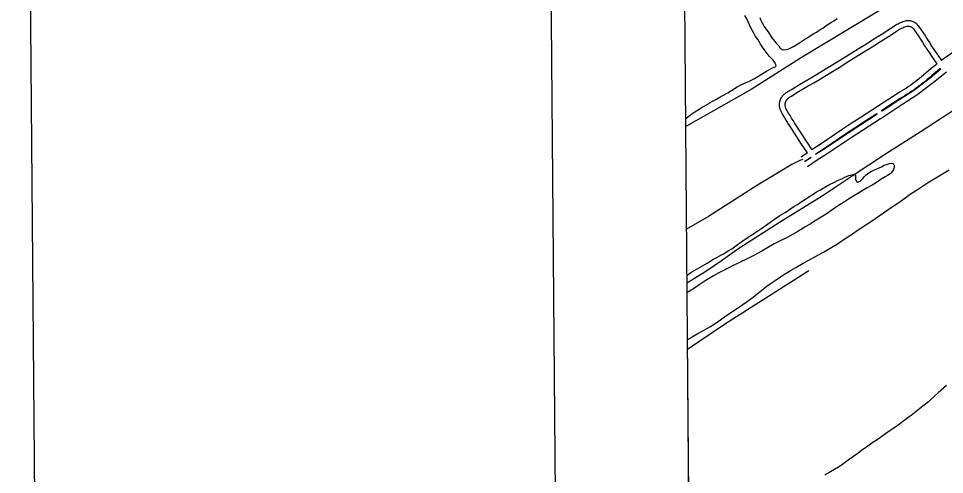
# Model space of a CAD drawing. Extents: x 3567028 to 3605064, y 510945 to 536587.
# Drawn here: x 3567612 to 3572503, y 525823 to 528228 of the extents above; entities that cross this region are included whole.
import ezdxf

# ---------------------------------------------------------------- set-up
doc = ezdxf.new("R2010")
doc.units = 0
for name, color, linetype in [('G-ANNO-NPLT', 7, 'Continuous'), ('V-ANNO-SYMB', 7, 'Continuous'), ('V-DTCH-CNTR', 7, 'Continuous'), ('V-GRID-FRAM', 7, 'Continuous'), ('V-ROAD-CNTR', 7, 'Continuous'), ('V-SITE-VEGE', 7, 'Continuous'), ('V-TOPO-SHOR', 7, 'Continuous')]:
    doc.layers.add(name, color=color, linetype=linetype)

msp = doc.modelspace()

# ---------------------------------------------------------------- linework, layer by layer
at = {"layer": 'G-ANNO-NPLT'}
msp.add_lwpolyline([(3567815.5, 511528.3), (3604480.9, 511837.7), (3604277, 536003.5), (3567611.7, 535694.2)], close=True, dxfattribs=at)
at = {"layer": 'V-ANNO-SYMB'}
msp.add_lwpolyline([(3570560.3, 512176.6), (3603642.3, 512455.7), (3603449, 535371.4), (3570367, 535092.3), (3570560.3, 512176.6)], dxfattribs=at)
at = {"layer": 'V-DTCH-CNTR'}
for points in [[(3571754.2, 527484.4), (3571738.8, 527477.9), (3571721.6, 527470.4), (3571696.3, 527457.5), (3571515.1, 527349.1), (3571255.9, 527183.5), (3571140.8, 527116.8)], [(3571145.8, 526484.4), (3571346.3, 526618.4), (3571785.8, 526898.8)]]:
    msp.add_lwpolyline(points, dxfattribs=at)
at = {"layer": 'V-GRID-FRAM'}
msp.add_lwpolyline([(3571081.5, 534531.3), (3602744.1, 534798.4), (3602905.4, 516616.2), (3571226.9, 516349), (3571081.5, 534531.3)], dxfattribs=at)
at = {"layer": 'V-ROAD-CNTR'}
for p, q in [((3572480.4, 527963.7), (3572483.1, 527959.8)), ((3572170.6, 527741.7), (3572172.3, 527739.4)), ((3572145.3, 527725.5), (3572147.1, 527722.9)), ((3571796, 527494.2), (3571796.6, 527493.2)), ((3571820.9, 527510.8), (3571821.8, 527509.6))]:
    msp.add_line(p, q, dxfattribs=at)
for points in [[(3571686.1, 527661.2), (3571677.6, 527673.8), (3571669.3, 527686.7), (3571661.2, 527699.7), (3571653.3, 527712.9), (3571645.7, 527726.2), (3571637.9, 527740.4), (3571636, 527745.3), (3571634.6, 527749.8), (3571633.4, 527754.3), (3571632.5, 527758.9), (3571631.8, 527763.5), (3571631.5, 527768.2), (3571631.3, 527772.8), (3571631.5, 527777.5), (3571631.9, 527782.1), (3571632.6, 527786.8), (3571633.5, 527791.3), (3571634.7, 527795.8), (3571636.2, 527800.3), (3571638.2, 527805.5), (3571641.4, 527810.7), (3571644.4, 527815), (3571647.5, 527819.1), (3571650.9, 527823.1), (3571654.5, 527826.8), (3571658.3, 527830.4), (3571662.3, 527833.7), (3571666.5, 527836.8), (3571670.8, 527839.7), (3571675.3, 527842.4), (3571679.1, 527844.4), (3571708, 527862.2), (3571737.6, 527880.1), (3571767.3, 527897.7), (3571797.2, 527915.1), (3571827, 527932.1), (3571878.3, 527963.5), (3571929.7, 527995.3), (3571981, 528027.3), (3572032.2, 528059.6), (3572061.4, 528077.2), (3572090.3, 528094.9), (3572119.1, 528112.8), (3572147.8, 528130.9), (3572176.3, 528149.1), (3572204.8, 528167.5), (3572233.2, 528186.1), (3572239, 528189.9), (3572245.1, 528193.5), (3572251.2, 528197), (3572257.5, 528200.3), (3572263.8, 528203.4), (3572270.3, 528206.3), (3572276.8, 528209), (3572283.4, 528211.5), (3572290.1, 528213.9), (3572297.6, 528216.2), (3572302.4, 528217), (3572306.6, 528217.4), (3572310.8, 528217.5), (3572314.9, 528217.4), (3572319.1, 528216.9), (3572323.3, 528216.2), (3572327.3, 528215.3), (3572331.3, 528214.1), (3572335.3, 528212.6), (3572339.1, 528210.9), (3572342.8, 528208.9), (3572346.4, 528206.8), (3572349.8, 528204.3), (3572353.9, 528201), (3572361.8, 528191.3), (3572368.6, 528182.6), (3572375.3, 528173.8), (3572381.8, 528164.8), (3572388.1, 528155.8), (3572394.3, 528146.6), (3572400.3, 528137.3), (3572406.1, 528127.8), (3572411.5, 528118.6), (3572423, 528100.6), (3572434.7, 528082.6), (3572446.5, 528064.6), (3572458.5, 528046.8), (3572470.7, 528029.1), (3572483.1, 528011.5), (3572486.6, 528006.6)], [(3571711, 527677.9), (3571702.7, 527690.3), (3571694.6, 527702.8), (3571686.8, 527715.3), (3571679.2, 527728), (3571671.9, 527740.9), (3571665.1, 527753.1), (3571664.3, 527755.3), (3571663.4, 527758.1), (3571662.7, 527761), (3571662.1, 527763.9), (3571661.7, 527766.8), (3571661.4, 527769.8), (3571661.4, 527772.7), (3571661.4, 527775.7), (3571661.7, 527778.6), (3571662.1, 527781.6), (3571662.7, 527784.5), (3571663.5, 527787.3), (3571664.4, 527790.1), (3571665.2, 527792.1), (3571666.5, 527794.3), (3571668.6, 527797.3), (3571670.8, 527800.1), (3571673.1, 527802.9), (3571675.6, 527805.5), (3571678.3, 527807.9), (3571681, 527810.2), (3571683.9, 527812.4), (3571686.9, 527814.4), (3571689.9, 527816.3), (3571693.9, 527818.3), (3571723.6, 527836.6), (3571753, 527854.3), (3571782.5, 527871.8), (3571812.2, 527889.1), (3571842.2, 527906.2), (3571894, 527938), (3571945.6, 527969.8), (3571996.9, 528001.9), (3572048, 528034.1), (3572077, 528051.6), (3572106.1, 528069.4), (3572135, 528087.4), (3572163.8, 528105.6), (3572192.6, 528123.9), (3572221.2, 528142.4), (3572249.6, 528161), (3572254.9, 528164.4), (3572260.2, 528167.6), (3572265.6, 528170.7), (3572271, 528173.5), (3572276.6, 528176.2), (3572282.2, 528178.8), (3572287.9, 528181.2), (3572293.7, 528183.4), (3572299.5, 528185.4), (3572304.5, 528187), (3572306.1, 528187.2), (3572308.4, 528187.4), (3572310.6, 528187.5), (3572312.9, 528187.4), (3572315.1, 528187.2), (3572317.4, 528186.8), (3572319.6, 528186.3), (3572321.8, 528185.6), (3572323.9, 528184.8), (3572325.9, 528183.9), (3572327.9, 528182.9), (3572329.9, 528181.7), (3572331.7, 528180.4), (3572332.6, 528179.6), (3572338.4, 528172.6), (3572344.9, 528164.3), (3572351.2, 528156), (3572357.4, 528147.5), (3572363.4, 528138.8), (3572369.2, 528130.1), (3572374.9, 528121.3), (3572380.4, 528112.3), (3572385.9, 528103), (3572397.7, 528084.4), (3572409.6, 528066.1), (3572421.6, 528048), (3572433.8, 528029.9), (3572446.1, 528012), (3572458.6, 527994.1), (3572462.9, 527988.1)], [(3572726.2, 528166.9), (3572695.4, 528146.1), (3572651.3, 528116.8), (3572607, 528087.6), (3572562.6, 528058.7), (3572517.8, 528029.7), (3572502.9, 528018.8), (3572488.5, 528008), (3572486.6, 528006.5)], [(3572463, 527988.2), (3572460.1, 527985.9), (3572446.1, 527974.7), (3572432.2, 527963.2), (3572418.4, 527951.6), (3572404.8, 527939.9), (3572391.5, 527928.2), (3572380.8, 527919.2), (3572369.8, 527910.4), (3572358.7, 527901.7), (3572347.5, 527893.2), (3572336.2, 527884.8), (3572324.7, 527876.7), (3572313.1, 527868.7), (3572301.4, 527860.8), (3572289.6, 527853.2), (3572277.7, 527845.7), (3572265.7, 527838.4), (3572253.2, 527831), (3572203.3, 527798.6), (3572153.6, 527766.5), (3572141, 527758.4), (3572103.9, 527734.5), (3572056.7, 527704), (3572009.6, 527673.4), (3571962.4, 527642.6), (3571923.6, 527616.1), (3571884.9, 527589.9), (3571846.1, 527563.7), (3571807.2, 527537.7), (3571804.2, 527535.7)], [(3572512.8, 527945.5), (3572445.4, 527889.4), (3572357.1, 527824.1), (3572283, 527775.8), (3572176.7, 527706.4), (3572165.4, 527699), (3572010.3, 527597.5), (3571882.8, 527513.5), (3571825.7, 527476.3), (3571779.1, 527446)], [(3572480.7, 527963.9), (3572478.8, 527962.5), (3572465, 527951.4), (3572451.4, 527940.2), (3572437.9, 527928.8), (3572424.5, 527917.3), (3572411, 527905.4), (3572399.8, 527896), (3572388.5, 527886.9), (3572377, 527877.9), (3572365.5, 527869.2), (3572353.8, 527860.5), (3572342, 527852.1), (3572330, 527843.9), (3572318, 527835.8), (3572305.8, 527827.9), (3572293.5, 527820.1), (3572281.1, 527812.6), (3572268.9, 527805.5), (3572219.6, 527773.4), (3572170.5, 527741.6)], [(3572483.4, 527960.1), (3572426.9, 527913), (3572340, 527848.7), (3572266.6, 527800.9), (3572172.6, 527739.6)], [(3572145.5, 527725.6), (3572120.1, 527709.2), (3572073, 527678.8), (3572025.9, 527648.2), (3571979, 527617.7), (3571940.5, 527591.3), (3571901.7, 527565), (3571862.8, 527538.8), (3571823.8, 527512.8), (3571820.9, 527510.8)], [(3572147.3, 527723), (3571993.8, 527622.5), (3571866.4, 527538.6), (3571821.8, 527509.6)], [(3571779.3, 527519.1), (3571748.1, 527565), (3571685.9, 527661.4)], [(3571804.2, 527535.7), (3571773.1, 527581.5), (3571711.2, 527677.7)], [(3571779.3, 527519.1), (3571745.9, 527496.8)], [(3571796.2, 527494.4), (3571762.6, 527471.9)], [(3571796.5, 527493.1), (3571762.8, 527471.2)]]:
    msp.add_lwpolyline(points, dxfattribs=at)
at = {"layer": 'V-SITE-VEGE'}
for p, q in [((3572432.8, 528435.3), (3571741.4, 528018.7)), ((3571457.8, 528226), (3571448.6, 528244)), ((3571480, 528178.5), (3571457.8, 528226)), ((3571526.6, 528232.7), (3571535.2, 528213.1)), ((3571917.3, 528214.9), (3571936.5, 528227.5)), ((3571495.3, 528150.7), (3571480, 528178.5)), ((3571535.2, 528213.1), (3571540.7, 528201.5)), ((3571540.7, 528201.5), (3571550.5, 528185.2)), ((3571550.5, 528185.2), (3571559.3, 528173)), ((3571846.3, 528169.3), (3571859.6, 528177.5)), ((3571859.6, 528177.5), (3571877.7, 528190.2)), ((3571877.7, 528190.2), (3571905.6, 528208.3)), ((3571905.6, 528208.3), (3571917.3, 528214.9)), ((3571505.1, 528133.2), (3571495.3, 528150.7)), ((3571517.8, 528114.6), (3571505.1, 528133.2)), ((3571559.3, 528173), (3571571.5, 528156.6)), ((3571571.5, 528156.6), (3571591.2, 528125.8)), ((3571759.6, 528115), (3571782.9, 528129.8)), ((3571782.9, 528129.8), (3571812.6, 528148.5)), ((3571812.6, 528148.5), (3571825.9, 528155)), ((3571825.9, 528155), (3571846.3, 528169.3)), ((3571524.9, 528103.6), (3571517.8, 528114.6)), ((3571531.5, 528093.1), (3571524.9, 528103.6)), ((3571541.9, 528075.7), (3571531.5, 528093.1)), ((3571591.2, 528125.8), (3571599, 528115.9)), ((3571599, 528115.9), (3571606.8, 528107.1)), ((3571606.8, 528107.1), (3571613.9, 528097.7)), ((3571613.9, 528097.7), (3571627.3, 528083.1)), ((3571627.3, 528083.1), (3571635.5, 528072)), ((3571693.9, 528074.5), (3571704.9, 528079.9)), ((3571704.9, 528079.9), (3571713.1, 528084.8)), ((3571713.1, 528084.8), (3571727.6, 528094.7)), ((3571727.6, 528094.7), (3571753.8, 528111.7)), ((3571753.8, 528111.7), (3571759.6, 528115)), ((3571550.2, 528065.1), (3571541.9, 528075.7)), ((3571566.2, 528043), (3571550.2, 528065.1)), ((3571576.7, 528029.6), (3571566.2, 528043)), ((3571597.2, 528007.8), (3571576.7, 528029.6)), ((3571635.5, 528072), (3571644.5, 528064.9)), ((3571644.5, 528064.9), (3571651.9, 528063)), ((3571651.9, 528063), (3571667.4, 528064.3)), ((3571667.4, 528064.3), (3571676, 528066.4)), ((3571676, 528066.4), (3571687.6, 528071.8)), ((3571687.6, 528071.8), (3571693.9, 528074.5)), ((3571741.4, 528018.7), (3571481.6, 527853.7)), ((3571602.8, 528000.3), (3571597.2, 528007.8)), ((3571606, 527995), (3571602.8, 528000.3)), ((3571611.5, 527984), (3571606, 527995)), ((3571613, 527977.7), (3571611.5, 527984)), ((3571516.6, 527922.5), (3571544.5, 527940.1)), ((3571544.5, 527940.1), (3571562.5, 527950.5)), ((3571562.5, 527950.5), (3571587.5, 527963.5)), ((3571587.5, 527963.5), (3571593.9, 527967.3)), ((3571593.9, 527967.3), (3571611.8, 527975.4)), ((3571611.8, 527975.4), (3571613, 527977.7)), ((3571427.4, 527878), (3571455.2, 527890.4)), ((3571455.2, 527890.4), (3571472.5, 527897.4)), ((3571472.5, 527897.4), (3571498.6, 527911)), ((3571498.6, 527911), (3571516.6, 527922.5)), ((3571481.6, 527853.7), (3571136.4, 527658.2)), ((3571328.6, 527819.5), (3571357.6, 527835.8)), ((3571357.6, 527835.8), (3571377.4, 527847.9)), ((3571377.4, 527847.9), (3571407.7, 527867.7)), ((3571407.7, 527867.7), (3571427.4, 527878)), ((3571248.5, 527773.6), (3571264.8, 527784.6)), ((3571264.8, 527784.6), (3571285.1, 527796)), ((3571285.1, 527796), (3571298.4, 527802.5)), ((3571298.4, 527802.5), (3571312.4, 527810.2)), ((3571312.4, 527810.2), (3571328.6, 527819.5)), ((3571168.3, 527724.8), (3571184, 527735.3)), ((3571184, 527735.3), (3571207.3, 527750.1)), ((3571207.3, 527750.1), (3571223, 527760)), ((3571223, 527760), (3571248.5, 527773.6)), ((3571136.1, 527700.1), (3571137.3, 527701.1)), ((3571136.4, 527658.2), (3571136.1, 527700.1)), ((3571137.3, 527701.1), (3571168.3, 527724.8)), ((3572158.5, 527440.5), (3572169.5, 527445.9)), ((3572169.5, 527445.9), (3572184, 527453.6)), ((3572184, 527453.6), (3572195.5, 527458.4)), ((3572195.5, 527458.4), (3572212.8, 527463.7)), ((3572212.8, 527463.7), (3572223.1, 527464)), ((3572223.1, 527464), (3572229.4, 527463.2)), ((3572229.4, 527463.2), (3572234.4, 527457.9)), ((3572236.8, 527441.9), (3572232.5, 527430.5)), ((3572234.4, 527457.9), (3572236.1, 527455)), ((3572236.1, 527455), (3572237, 527448.1)), ((3572237, 527448.1), (3572236.8, 527441.9)), ((3571977, 527391), (3571996.7, 527399.1)), ((3571996.7, 527399.1), (3572008.2, 527401.6)), ((3572008.2, 527401.6), (3572020.9, 527404.7)), ((3572020.9, 527404.7), (3572026.1, 527406.3)), ((3572026.1, 527406.3), (3572028.9, 527406.2)), ((3572028.9, 527406.2), (3572031.7, 527402.7)), ((3572031.7, 527402.7), (3572032.2, 527399.3)), ((3572032.2, 527399.3), (3572032.6, 527393)), ((3572032.6, 527393), (3572032.4, 527388.4)), ((3572071.2, 527384.5), (3572080.6, 527395.1)), ((3572080.6, 527395.1), (3572088.3, 527402.4)), ((3572088.3, 527402.4), (3572102.3, 527412.9)), ((3572102.3, 527412.9), (3572112.7, 527418.3)), ((3572112.7, 527418.3), (3572130.1, 527427)), ((3572130.1, 527427), (3572141.7, 527433)), ((3572141.7, 527433), (3572158.5, 527440.5)), ((3572189.8, 527392.8), (3572168.3, 527379.7)), ((3572202, 527400.5), (3572189.8, 527392.8)), ((3572215.3, 527407.6), (3572202, 527400.5)), ((3572221.2, 527413.1), (3572215.3, 527407.6)), ((3572228.3, 527422.6), (3572221.2, 527413.1)), ((3572232.5, 527430.5), (3572228.3, 527422.6)), ((3572413.1, 527361.1), (3572528.1, 527430.1)), ((3571844.3, 527323.1), (3571892.5, 527349.8)), ((3571892.5, 527349.8), (3571921.4, 527364.5)), ((3571921.4, 527364.5), (3571938.3, 527373.8)), ((3571938.3, 527373.8), (3571963.1, 527384.6)), ((3571963.1, 527384.6), (3571977, 527391)), ((3572032.4, 527388.4), (3572033.4, 527381)), ((3572033.4, 527381), (3572034.9, 527375.2)), ((3572034.9, 527375.2), (3572037.1, 527368.9)), ((3572037.1, 527368.9), (3572038.7, 527367.1)), ((3572038.7, 527367.1), (3572042.7, 527365.3)), ((3572042.7, 527365.3), (3572045.5, 527365.2)), ((3572045.5, 527365.2), (3572054.8, 527369)), ((3572054.8, 527369), (3572060.6, 527373.9)), ((3572060.6, 527373.9), (3572068.9, 527382.3)), ((3572068.9, 527382.3), (3572071.2, 527384.5)), ((3572120, 527348.9), (3572095, 527334.1)), ((3572129.9, 527354.4), (3572120, 527348.9)), ((3572153.7, 527369.7), (3572129.9, 527354.4)), ((3572168.3, 527379.7), (3572153.7, 527369.7)), ((3572350.2, 527319.3), (3572413.1, 527361.1)), ((3571785.6, 527286.4), (3571803, 527296.8)), ((3571803, 527296.8), (3571827.4, 527312.7)), ((3571827.4, 527312.7), (3571844.3, 527323.1)), ((3572048.5, 527306.2), (3572027, 527293.6)), ((3572077, 527323.2), (3572048.5, 527306.2)), ((3572095, 527334.1), (3572077, 527323.2)), ((3572294.9, 527281.4), (3572327.5, 527303.9)), ((3572327.5, 527303.9), (3572350.2, 527319.3)), ((3571707.6, 527235.3), (3571725.6, 527246.8)), ((3571725.6, 527246.8), (3571751.2, 527263.8)), ((3571751.2, 527263.8), (3571769.2, 527274.8)), ((3571769.2, 527274.8), (3571785.6, 527286.4)), ((3571975.3, 527261.3), (3571938.1, 527237.1)), ((3571995.7, 527275), (3571975.3, 527261.3)), ((3572027, 527293.6), (3571995.7, 527275)), ((3572240.1, 527242.8), (3572273.9, 527266.5)), ((3572273.9, 527266.5), (3572294.9, 527281.4)), ((3571633.7, 527188.6), (3571660.4, 527205.1)), ((3571660.4, 527205.1), (3571678.5, 527217.2)), ((3571678.5, 527217.2), (3571707.6, 527235.3)), ((3571938.1, 527237.1), (3571876.9, 527195.9)), ((3572157.4, 527186.1), (3572180.7, 527202.6)), ((3572180.7, 527202.6), (3572216.3, 527227.4)), ((3572216.3, 527227.4), (3572240.1, 527242.8)), ((3571567.9, 527142.9), (3571586.5, 527156.2)), ((3571586.5, 527156.2), (3571633.7, 527188.6)), ((3571811.2, 527154.7), (3571798.4, 527147.1)), ((3571850.7, 527179.4), (3571811.2, 527154.7)), ((3571876.9, 527195.9), (3571850.7, 527179.4)), ((3572097.5, 527146.5), (3572121.9, 527163)), ((3572121.9, 527163), (3572157.4, 527186.1)), ((3571480.5, 527083.5), (3571537, 527121.5)), ((3571537, 527121.5), (3571567.9, 527142.9)), ((3571728.1, 527104.4), (3571671.2, 527073.3)), ((3571770.5, 527130.7), (3571728.1, 527104.4)), ((3571798.4, 527147.1), (3571770.5, 527130.7)), ((3572005.5, 527084.4), (3572057.9, 527120.7)), ((3572057.9, 527120.7), (3572097.5, 527146.5)), ((3571420, 527043.4), (3571454.9, 527067)), ((3571454.9, 527067), (3571480.5, 527083.5)), ((3571631.2, 527052.6), (3571603.4, 527039.1)), ((3571671.2, 527073.3), (3571631.2, 527052.6)), ((3571936.8, 527039.9), (3571978.7, 527067.4)), ((3571978.7, 527067.4), (3572005.5, 527084.4)), ((3571336.1, 526986.2), (3571360, 527002.1)), ((3571360, 527002.1), (3571379.7, 527013.6)), ((3571379.7, 527013.6), (3571409.5, 527035.1)), ((3571409.5, 527035.1), (3571420, 527043.4)), ((3571564, 527017.2), (3571538.4, 527000.8)), ((3571603.4, 527039.1), (3571564, 527017.2)), ((3571863, 526995.5), (3571907.2, 527022.4)), ((3571907.2, 527022.4), (3571936.8, 527039.9)), ((3571248.5, 526937.6), (3571278.7, 526955.7)), ((3571278.7, 526955.7), (3571296.1, 526965.5)), ((3571296.1, 526965.5), (3571320.5, 526978.6)), ((3571320.5, 526978.6), (3571336.1, 526986.2)), ((3571464.7, 526961.6), (3571417.2, 526939.4)), ((3571496, 526977.3), (3571464.7, 526961.6)), ((3571538.4, 527000.8), (3571496, 526977.3)), ((3571756.8, 526937.8), (3571785.8, 526953.6)), ((3571785.8, 526953.6), (3571832.8, 526978.6)), ((3571832.8, 526978.6), (3571863, 526995.5)), ((3571187.5, 526902.1), (3571224.7, 526923.9)), ((3571224.7, 526923.9), (3571248.5, 526937.6)), ((3571352.9, 526907.9), (3571310, 526885.6)), ((3571382.5, 526922.6), (3571352.9, 526907.9)), ((3571417.2, 526939.4), (3571382.5, 526922.6)), ((3571692.3, 526899.5), (3571716.7, 526914.8)), ((3571716.7, 526914.8), (3571756.8, 526937.8)), ((3571142.7, 526874.3), (3571163.1, 526887.3)), ((3571143.4, 526781.9), (3571142.7, 526874.3)), ((3571163.1, 526887.3), (3571187.5, 526902.1)), ((3571282.7, 526870.4), (3571247.8, 526849.6)), ((3571310, 526885.6), (3571282.7, 526870.4)), ((3571608.5, 526845.1), (3571636.5, 526864.4)), ((3571636.5, 526864.4), (3571657.5, 526878.7)), ((3571657.5, 526878.7), (3571692.3, 526899.5)), ((3571187.9, 526808.9), (3571154.1, 526788)), ((3571207.7, 526823.2), (3571187.9, 526808.9)), ((3571228.6, 526836.4), (3571207.7, 526823.2)), ((3571247.8, 526849.6), (3571228.6, 526836.4)), ((3571545.6, 526800.5), (3571566, 526817.1)), ((3571566, 526817.1), (3571608.5, 526845.1)), ((3571154.1, 526788), (3571143.4, 526781.9)), ((3571455.7, 526730.8), (3571491.3, 526758.4)), ((3571491.3, 526758.4), (3571514, 526775.6)), ((3571514, 526775.6), (3571545.6, 526800.5)), ((3571398.1, 526692.9), (3571431.8, 526714.9)), ((3571431.8, 526714.9), (3571455.7, 526730.8)), ((3571341, 526653.8), (3571374.8, 526677.5)), ((3571374.8, 526677.5), (3571398.1, 526692.9)), ((3571263, 526601.6), (3571286.8, 526615.8)), ((3571286.8, 526615.8), (3571320, 526638.4)), ((3571320, 526638.4), (3571341, 526653.8)), ((3571148.6, 526536), (3571199.7, 526565.5)), ((3571199.7, 526565.5), (3571225.8, 526580.3)), ((3571225.8, 526580.3), (3571263, 526601.6)), ((3571145.4, 526534.1), (3571148.6, 526536)), ((3571168.1, 523693.8), (3571145.4, 526534.1)), ((3572513.8, 526291.5), (3572469.9, 526253.7)), ((3572469.9, 526253.7), (3572429.4, 526215.9)), ((3572382.1, 526178.3), (3572369.9, 526168.9)), ((3572417.7, 526206.5), (3572382.1, 526178.3)), ((3572429.4, 526215.9), (3572417.7, 526206.5)), ((3572315.5, 526126.3), (3572280.5, 526099.8)), ((3572326, 526134.1), (3572315.5, 526126.3)), ((3572369.9, 526168.9), (3572326, 526134.1)), ((3572258.3, 526082.1), (3572225.2, 526060.7)), ((3572280.5, 526099.8), (3572258.3, 526082.1)), ((3572203, 526045.9), (3572152.3, 526008.9)), ((3572225.2, 526060.7), (3572203, 526045.9)), ((3572119.1, 525987.5), (3572097, 525972.1)), ((3572152.3, 526008.9), (3572119.1, 525987.5)), ((3572045.1, 525933.4), (3571994.4, 525897.6)), ((3572064.9, 525949.5), (3572045.1, 525933.4)), ((3572097, 525972.1), (3572064.9, 525949.5)), ((3571963.5, 525876.1), (3571942.5, 525861.8)), ((3571994.4, 525897.6), (3571963.5, 525876.1)), ((3571900.1, 525836.7), (3571871, 525818.6)), ((3571942.5, 525861.8), (3571900.1, 525836.7))]:
    msp.add_line(p, q, dxfattribs=at)
at = {"layer": 'V-TOPO-SHOR'}
for points in [[(3571422.3, 527019.9), (3571631.6, 527153), (3571856.8, 527292.9), (3572014.7, 527398.3), (3572190.9, 527513.5), (3572379.1, 527634.2), (3572560.5, 527750.7), (3572690.1, 527834.8), (3572874.4, 527953.3), (3573029, 528053.2), (3573191.6, 528158.4), (3573317.5, 528239.2), (3573481.5, 528347), (3573604, 528428.4), (3573770.2, 528533.2), (3573901.2, 528619), (3574082.1, 528738.1), (3574204, 528818.8)], [(3571143, 526834), (3571158.5, 526843.8), (3571242.3, 526895.6), (3571329.3, 526954.4), (3571378.9, 526989.3), (3571422.3, 527019.9)]]:
    msp.add_lwpolyline(points, dxfattribs=at)

doc.saveas('drawing.dxf')
